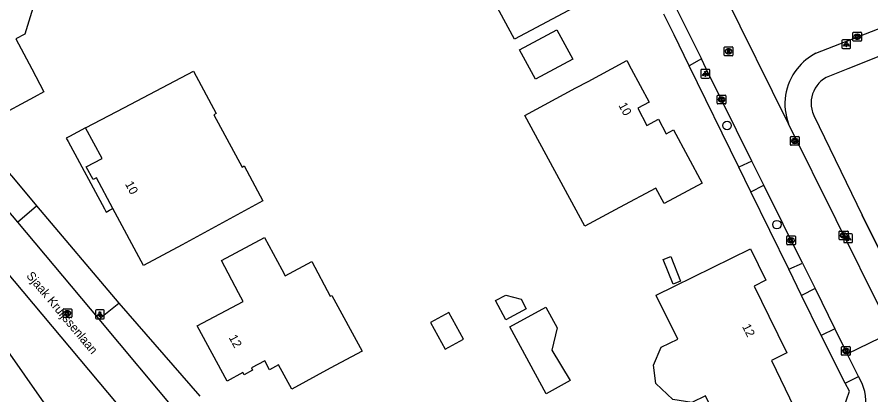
# Model space of a CAD drawing. Extents: x 157321 to 158827, y 386650 to 388532.
# Drawn here: x 158069.6 to 158167.1, y 386962.7 to 387005.9 of the extents above; entities that cross this region are included whole.
import ezdxf

# ---------------------------------------------------------------- set-up
doc = ezdxf.new("R2010")
doc.units = 0
for name, color, linetype in [('IMGEO_Boom', 7, 'Continuous'), ('IMGEO_Fietspad_gesloten', 7, 'Continuous'), ('IMGEO_Groenvoorziening', 7, 'Continuous'), ('IMGEO_Hek', 7, 'Continuous'), ('IMGEO_Kolk', 7, 'Continuous'), ('IMGEO_Lichtpunt', 7, 'Continuous'), ('IMGEO_Openbare_ruimte_label', 7, 'Continuous'), ('IMGEO_Pand', 7, 'Continuous'), ('IMGEO_Pand_nummerreeks', 7, 'Continuous'), ('IMGEO_Pand_overbouw', 7, 'Continuous'), ('IMGEO_Rijbaan_lokaal_gesloten', 7, 'Continuous'), ('IMGEO_Rijbaan_lokaal_open', 7, 'Continuous'), ('IMGEO_Rioolput', 7, 'Continuous'), ('IMGEO_Voetpad_open', 7, 'Continuous')]:
    doc.layers.add(name, color=color, linetype=linetype)

msp = doc.modelspace()

# ---------------------------------------------------------------- linework, layer by layer
at = {"layer": 'IMGEO_Boom'}
for centre in [(158150.658, 386993.515), (158156.355, 386982.186)]:
    msp.add_circle(centre, 0.489, dxfattribs=at)
at = {"layer": 'IMGEO_Fietspad_gesloten'}
msp.add_lwpolyline([(158093.978, 386923.166), (158092.382, 386925.589), (158090.453, 386929.337), (158085.2, 386939.671), (158079.783, 386950.939), (158078.263, 386953.857), (158077.553, 386954.952), (158073.528, 386960.69), (158064.75, 386973.223), (158054.85, 386987.056), (158049.707, 386994.304), (158042.744, 387003.703)], dxfattribs=at)
at = {"layer": 'IMGEO_Groenvoorziening'}
for points in [[(158178.863, 387005.743), (158164.455, 387000), (158161.952, 386999.002), (158161.654, 386998.81), (158161.378, 386998.589), (158161.127, 386998.34), (158160.903, 386998.065), (158160.709, 386997.769), (158160.547, 386997.455), (158160.419, 386997.125), (158160.326, 386996.783), (158160.269, 386996.434), (158160.249, 386996.08), (158160.266, 386995.727), (158160.32, 386995.377), (158160.372, 386995.178), (158160.41, 386995.035), (158160.564, 386994.64), (158166.088, 386983.262), (158171.163, 386972.978), (158172.603, 386970.061), (158172.633, 386970.001)], [(158152.012, 386988.74), (158146.345, 387000.348)], [(158157.696, 386977.099), (158153.389, 386985.92)], [(158071.871, 386984.353), (158081.246, 386973.213)], [(158161.398, 386969.517), (158159.16, 386974.101)], [(158078.958, 386971.405), (158081.246, 386973.213)], [(158081.246, 386973.213), (158090.493, 386962.591)], [(158135.813, 386945.745), (158139.045, 386947.279), (158156.355, 386955.836), (158159.825, 386957.53), (158163.272, 386959.212), (158164.626, 386963.163), (158164.136, 386964.069)]]:
    msp.add_lwpolyline(points, dxfattribs=at)
at = {"layer": 'IMGEO_Hek'}
msp.add_lwpolyline([(158171.163, 386972.978), (158166.088, 386983.262)], dxfattribs=at)
at = {"layer": 'IMGEO_Kolk'}
for p, q in [((158165.017, 387003.233), (158165.017, 387004.085)), ((158165.092, 387004.159), (158165.944, 387004.159)), ((158165.505, 387003.939), (158165.53, 387003.939)), ((158166.018, 387004.085), (158166.018, 387003.233)), ((158165.944, 387003.159), (158165.092, 387003.159)), ((158165.528, 387003.379), (158165.503, 387003.379)), ((158149.535, 386996.053), (158149.535, 386996.905)), ((158149.61, 386996.979), (158150.462, 386996.979)), ((158150.046, 386996.199), (158150.021, 386996.199)), ((158150.023, 386996.759), (158150.048, 386996.759)), ((158150.536, 386996.905), (158150.536, 386996.053)), ((158150.462, 386995.979), (158149.61, 386995.979)), ((158157.968, 386992.251), (158158.82, 386992.251)), ((158157.893, 386991.325), (158157.893, 386992.177)), ((158158.82, 386991.251), (158157.968, 386991.251)), ((158158.404, 386991.471), (158158.379, 386991.471)), ((158158.381, 386992.031), (158158.406, 386992.031)), ((158158.894, 386992.177), (158158.894, 386991.325)), ((158157.467, 386979.965), (158157.467, 386980.817)), ((158157.542, 386980.891), (158158.394, 386980.891)), ((158157.955, 386980.671), (158157.98, 386980.671)), ((158158.468, 386980.817), (158158.468, 386979.965)), ((158163.462, 386980.534), (158163.462, 386981.386)), ((158163.537, 386981.46), (158164.389, 386981.46)), ((158163.973, 386980.68), (158163.948, 386980.68)), ((158163.95, 386981.24), (158163.975, 386981.24)), ((158164.463, 386981.386), (158164.463, 386980.534)), ((158158.394, 386979.891), (158157.542, 386979.891)), ((158157.978, 386980.111), (158157.953, 386980.111)), ((158164.389, 386980.46), (158163.537, 386980.46)), ((158074.893, 386971.643), (158074.893, 386972.495)), ((158074.968, 386972.569), (158075.82, 386972.569)), ((158075.404, 386971.789), (158075.379, 386971.789)), ((158075.381, 386972.349), (158075.406, 386972.349)), ((158075.894, 386972.495), (158075.894, 386971.643)), ((158075.82, 386971.569), (158074.968, 386971.569)), ((158163.721, 386967.334), (158163.721, 386968.186)), ((158163.796, 386968.26), (158164.648, 386968.26)), ((158164.209, 386968.04), (158164.234, 386968.04)), ((158164.722, 386968.186), (158164.722, 386967.334)), ((158164.648, 386967.26), (158163.796, 386967.26)), ((158164.232, 386967.48), (158164.207, 386967.48))]:
    msp.add_line(p, q, dxfattribs=at)
for points in [[(158165.017, 387003.233), (158165.017, 387004.085)], [(158165.092, 387004.159), (158165.944, 387004.159)], [(158166.018, 387004.085), (158166.018, 387003.233)], [(158165.944, 387003.159), (158165.092, 387003.159)], [(158165.338, 387003.859), (158165.461, 387003.859), (158165.461, 387003.708), (158165.591, 387003.859), (158165.755, 387003.859), (158165.609, 387003.708), (158165.762, 387003.459), (158165.61, 387003.459), (158165.525, 387003.623), (158165.461, 387003.556), (158165.461, 387003.459), (158165.338, 387003.459), (158165.338, 387003.859)], [(158149.535, 386996.053), (158149.535, 386996.905)], [(158149.61, 386996.979), (158150.462, 386996.979)], [(158149.856, 386996.679), (158149.979, 386996.679), (158149.979, 386996.528), (158150.109, 386996.679), (158150.273, 386996.679), (158150.127, 386996.528), (158150.28, 386996.279), (158150.128, 386996.279), (158150.043, 386996.443), (158149.979, 386996.376), (158149.979, 386996.279), (158149.856, 386996.279), (158149.856, 386996.679)], [(158150.536, 386996.905), (158150.536, 386996.053)], [(158150.462, 386995.979), (158149.61, 386995.979)], [(158157.968, 386992.251), (158158.82, 386992.251)], [(158157.893, 386991.325), (158157.893, 386992.177)], [(158158.82, 386991.251), (158157.968, 386991.251)], [(158158.214, 386991.951), (158158.337, 386991.951), (158158.337, 386991.8), (158158.467, 386991.951), (158158.631, 386991.951), (158158.485, 386991.8), (158158.638, 386991.551), (158158.486, 386991.551), (158158.401, 386991.715), (158158.337, 386991.648), (158158.337, 386991.551), (158158.214, 386991.551), (158158.214, 386991.951)], [(158158.894, 386992.177), (158158.894, 386991.325)], [(158157.467, 386979.965), (158157.467, 386980.817)], [(158157.542, 386980.891), (158158.394, 386980.891)], [(158157.788, 386980.591), (158157.911, 386980.591), (158157.911, 386980.44), (158158.041, 386980.591), (158158.205, 386980.591), (158158.059, 386980.44), (158158.212, 386980.191), (158158.06, 386980.191), (158157.975, 386980.355), (158157.911, 386980.288), (158157.911, 386980.191), (158157.788, 386980.191), (158157.788, 386980.591)], [(158158.468, 386980.817), (158158.468, 386979.965)], [(158163.462, 386980.534), (158163.462, 386981.386)], [(158163.537, 386981.46), (158164.389, 386981.46)], [(158163.783, 386981.16), (158163.906, 386981.16), (158163.906, 386981.009), (158164.036, 386981.16), (158164.2, 386981.16), (158164.054, 386981.009), (158164.207, 386980.76), (158164.055, 386980.76), (158163.97, 386980.924), (158163.906, 386980.857), (158163.906, 386980.76), (158163.783, 386980.76), (158163.783, 386981.16)], [(158164.463, 386981.386), (158164.463, 386980.534)], [(158158.394, 386979.891), (158157.542, 386979.891)], [(158164.389, 386980.46), (158163.537, 386980.46)], [(158074.893, 386971.643), (158074.893, 386972.495)], [(158074.968, 386972.569), (158075.82, 386972.569)], [(158075.214, 386972.269), (158075.337, 386972.269), (158075.337, 386972.118), (158075.467, 386972.269), (158075.631, 386972.269), (158075.485, 386972.118), (158075.638, 386971.869), (158075.486, 386971.869), (158075.401, 386972.033), (158075.337, 386971.966), (158075.337, 386971.869), (158075.214, 386971.869), (158075.214, 386972.269)], [(158075.894, 386972.495), (158075.894, 386971.643)], [(158075.82, 386971.569), (158074.968, 386971.569)], [(158163.721, 386967.334), (158163.721, 386968.186)], [(158163.796, 386968.26), (158164.648, 386968.26)], [(158164.042, 386967.96), (158164.165, 386967.96), (158164.165, 386967.809), (158164.295, 386967.96), (158164.459, 386967.96), (158164.313, 386967.809), (158164.466, 386967.56), (158164.314, 386967.56), (158164.229, 386967.724), (158164.165, 386967.657), (158164.165, 386967.56), (158164.042, 386967.56), (158164.042, 386967.96)], [(158164.722, 386968.186), (158164.722, 386967.334)], [(158164.648, 386967.26), (158163.796, 386967.26)]]:
    msp.add_lwpolyline(points, dxfattribs=at)
for centre, start, end in [((158165.094, 387004.083), 91.55205, 178.44795), ((158165.094, 387004.083), 91.55205, 178.44795), ((158165.942, 387004.083), 1.55205, 88.44795), ((158165.942, 387004.083), 1.55205, 88.44795), ((158165.094, 387003.235), 181.55205, 268.44795), ((158165.094, 387003.235), 181.55205, 268.44795), ((158165.942, 387003.235), 271.55205, 358.44795), ((158165.942, 387003.235), 271.55205, 358.44795), ((158149.612, 386996.903), 91.55205, 178.44795), ((158149.612, 386996.903), 91.55205, 178.44795), ((158150.46, 386996.903), 1.55205, 88.44795), ((158150.46, 386996.903), 1.55205, 88.44795), ((158149.612, 386996.055), 181.55205, 268.44795), ((158149.612, 386996.055), 181.55205, 268.44795), ((158150.46, 386996.055), 271.55205, 358.44795), ((158150.46, 386996.055), 271.55205, 358.44795), ((158157.97, 386992.175), 91.55205, 178.44795), ((158157.97, 386992.175), 91.55205, 178.44795), ((158158.818, 386992.175), 1.55205, 88.44795), ((158158.818, 386992.175), 1.55205, 88.44795), ((158157.97, 386991.327), 181.55205, 268.44795), ((158157.97, 386991.327), 181.55205, 268.44795), ((158158.818, 386991.327), 271.55205, 358.44795), ((158158.818, 386991.327), 271.55205, 358.44795), ((158157.544, 386980.815), 91.55205, 178.44795), ((158157.544, 386980.815), 91.55205, 178.44795), ((158158.392, 386980.815), 1.55205, 88.44795), ((158158.392, 386980.815), 1.55205, 88.44795), ((158163.539, 386981.384), 91.55205, 178.44795), ((158163.539, 386981.384), 91.55205, 178.44795), ((158163.539, 386980.536), 181.55205, 268.44795), ((158163.539, 386980.536), 181.55205, 268.44795), ((158164.387, 386981.384), 1.55205, 88.44795), ((158164.387, 386981.384), 1.55205, 88.44795), ((158164.387, 386980.536), 271.55205, 358.44795), ((158164.387, 386980.536), 271.55205, 358.44795), ((158157.544, 386979.967), 181.55205, 268.44795), ((158157.544, 386979.967), 181.55205, 268.44795), ((158158.392, 386979.967), 271.55205, 358.44795), ((158158.392, 386979.967), 271.55205, 358.44795), ((158074.97, 386972.493), 91.55205, 178.44795), ((158074.97, 386972.493), 91.55205, 178.44795), ((158075.818, 386972.493), 1.55205, 88.44795), ((158075.818, 386972.493), 1.55205, 88.44795), ((158074.97, 386971.645), 181.55205, 268.44795), ((158074.97, 386971.645), 181.55205, 268.44795), ((158075.818, 386971.645), 271.55205, 358.44795), ((158075.818, 386971.645), 271.55205, 358.44795), ((158163.798, 386968.184), 91.55205, 178.44795), ((158163.798, 386968.184), 91.55205, 178.44795), ((158164.646, 386968.184), 1.55205, 88.44795), ((158164.646, 386968.184), 1.55205, 88.44795), ((158163.798, 386967.336), 181.55205, 268.44795), ((158163.798, 386967.336), 181.55205, 268.44795), ((158164.646, 386967.336), 271.55205, 358.44795), ((158164.646, 386967.336), 271.55205, 358.44795)]:
    msp.add_arc(centre, 0.0765, start, end, dxfattribs=at)
for centre, major_axis, ratio, start_param, end_param in [((158165.504, 387003.659), (-0.387, 0.002), 0.722429, 4.712389, 7.853982), ((158165.529, 387003.659), (-0.39, 0.002), 0.717154, 1.570796, 4.712389), ((158150.022, 386996.479), (-0.387, 0.002), 0.722429, 4.712389, 7.853982), ((158150.047, 386996.479), (-0.39, 0.002), 0.717154, 1.570796, 4.712389), ((158158.38, 386991.751), (-0.387, 0.002), 0.722429, 4.712389, 7.853982), ((158158.405, 386991.751), (-0.39, 0.002), 0.717154, 1.570796, 4.712389), ((158157.954, 386980.391), (-0.387, 0.002), 0.722429, 4.712389, 7.853982), ((158157.979, 386980.391), (-0.39, 0.002), 0.717154, 1.570796, 4.712389), ((158163.949, 386980.96), (-0.387, 0.002), 0.722429, 4.712389, 7.853982), ((158163.974, 386980.96), (-0.39, 0.002), 0.717154, 1.570796, 4.712389), ((158075.38, 386972.069), (-0.387, 0.002), 0.722429, 4.712389, 7.853982), ((158075.405, 386972.069), (-0.39, 0.002), 0.717154, 1.570796, 4.712389), ((158164.208, 386967.76), (-0.387, 0.002), 0.722429, 4.712389, 7.853982), ((158164.233, 386967.76), (-0.39, 0.002), 0.717154, 1.570796, 4.712389)]:
    msp.add_ellipse(centre, major_axis=major_axis, ratio=ratio, start_param=start_param, end_param=end_param, dxfattribs=at)
at = {"layer": 'IMGEO_Lichtpunt'}
for p, q in [((158163.768, 387003.209), (158163.768, 387002.402)), ((158163.768, 387003.209), (158163.768, 387002.402)), ((158164.67, 387003.304), (158163.862, 387003.304)), ((158164.67, 387003.304), (158163.862, 387003.304)), ((158164.764, 387002.402), (158164.764, 387003.209)), ((158164.764, 387002.402), (158164.764, 387003.209)), ((158163.862, 387002.308), (158164.67, 387002.308)), ((158163.862, 387002.308), (158164.67, 387002.308)), ((158147.687, 386999.83), (158147.687, 386999.023)), ((158147.687, 386999.83), (158147.687, 386999.023)), ((158148.589, 386999.925), (158147.781, 386999.925)), ((158148.589, 386999.925), (158147.781, 386999.925)), ((158148.683, 386999.023), (158148.683, 386999.83)), ((158148.683, 386999.023), (158148.683, 386999.83)), ((158147.781, 386998.929), (158148.589, 386998.929)), ((158147.781, 386998.929), (158148.589, 386998.929)), ((158163.974, 386981.035), (158163.974, 386980.228)), ((158163.974, 386981.035), (158163.974, 386980.228)), ((158164.876, 386981.13), (158164.068, 386981.13)), ((158164.876, 386981.13), (158164.068, 386981.13)), ((158164.97, 386980.228), (158164.97, 386981.035)), ((158164.97, 386980.228), (158164.97, 386981.035)), ((158164.068, 386980.134), (158164.876, 386980.134)), ((158164.068, 386980.134), (158164.876, 386980.134)), ((158078.597, 386972.344), (158078.597, 386971.537)), ((158078.597, 386972.344), (158078.597, 386971.537)), ((158079.499, 386972.439), (158078.691, 386972.439)), ((158079.499, 386972.439), (158078.691, 386972.439)), ((158079.593, 386971.537), (158079.593, 386972.344)), ((158079.593, 386971.537), (158079.593, 386972.344)), ((158078.691, 386971.443), (158079.499, 386971.443)), ((158078.691, 386971.443), (158079.499, 386971.443))]:
    msp.add_line(p, q, dxfattribs=at)
for points in [[(158164.142, 387002.873), (158164.181, 387002.845), (158163.993, 387002.583), (158163.955, 387002.61), (158164.142, 387002.873)], [(158164.244, 387002.825), (158164.291, 387002.825), (158164.291, 387002.503), (158164.244, 387002.503), (158164.244, 387002.825)], [(158164.354, 387002.845), (158164.392, 387002.872), (158164.579, 387002.61), (158164.54, 387002.582), (158164.354, 387002.845)], [(158148.061, 386999.494), (158148.1, 386999.466), (158147.912, 386999.204), (158147.874, 386999.231), (158148.061, 386999.494)], [(158148.163, 386999.446), (158148.21, 386999.446), (158148.21, 386999.124), (158148.163, 386999.124), (158148.163, 386999.446)], [(158148.273, 386999.466), (158148.311, 386999.493), (158148.498, 386999.231), (158148.459, 386999.203), (158148.273, 386999.466)], [(158164.348, 386980.699), (158164.387, 386980.671), (158164.199, 386980.409), (158164.161, 386980.436), (158164.348, 386980.699)], [(158164.45, 386980.651), (158164.497, 386980.651), (158164.497, 386980.329), (158164.45, 386980.329), (158164.45, 386980.651)], [(158164.56, 386980.671), (158164.598, 386980.698), (158164.785, 386980.436), (158164.746, 386980.408), (158164.56, 386980.671)], [(158078.971, 386972.008), (158079.01, 386971.98), (158078.822, 386971.718), (158078.784, 386971.745), (158078.971, 386972.008)], [(158079.073, 386971.96), (158079.12, 386971.96), (158079.12, 386971.638), (158079.073, 386971.638), (158079.073, 386971.96)], [(158079.183, 386971.98), (158079.221, 386972.007), (158079.408, 386971.745), (158079.369, 386971.717), (158079.183, 386971.98)]]:
    msp.add_lwpolyline(points, dxfattribs=at)
for centre in [(158164.267, 387003.007), (158148.186, 386999.628), (158164.473, 386980.833), (158079.096, 386972.142)]:
    msp.add_circle(centre, 0.0994, dxfattribs=at)
for centre, start, end in [((158163.862, 387003.209), 90, 180), ((158163.862, 387003.209), 90, 180), ((158164.67, 387003.209), 0, 90), ((158164.67, 387003.209), 0, 90), ((158163.862, 387002.402), 180, 270), ((158163.862, 387002.402), 180, 270), ((158164.67, 387002.402), 270, 0), ((158164.67, 387002.402), 270, 360), ((158147.781, 386999.83), 90, 180), ((158147.781, 386999.83), 90, 180), ((158147.781, 386999.023), 180, 270), ((158147.781, 386999.023), 180, 270), ((158148.589, 386999.83), 0, 90), ((158148.589, 386999.83), 0, 90), ((158148.589, 386999.023), 270, 0), ((158148.589, 386999.023), 270, 360), ((158164.068, 386981.035), 90, 180), ((158164.068, 386981.035), 90, 180), ((158164.876, 386981.035), 0, 90), ((158164.876, 386981.035), 0, 90), ((158164.068, 386980.228), 180, 270), ((158164.068, 386980.228), 180, 270), ((158164.876, 386980.228), 270, 0), ((158164.876, 386980.228), 270, 360), ((158078.691, 386972.344), 90, 180), ((158078.691, 386972.344), 90, 180), ((158079.499, 386972.344), 0, 90), ((158079.499, 386972.344), 0, 90), ((158078.691, 386971.537), 180, 270), ((158078.691, 386971.537), 180, 270), ((158079.499, 386971.537), 270, 0), ((158079.499, 386971.537), 270, 360)]:
    msp.add_arc(centre, 0.0946, start, end, dxfattribs=at)
at = {"layer": 'IMGEO_Pand'}
for points in [[(158117.664, 387018.791), (158123.003, 387021.656), (158124.148, 387019.524), (158128.007, 387021.595), (158130.555, 387016.862), (158131.867, 387017.574), (158133.278, 387014.972), (158134.596, 387015.687), (158135.203, 387014.567), (158135.468, 387014.711), (158138.175, 387009.678), (158133.767, 387007.318), (158126.409, 387003.379), (158123.695, 387008.397), (158125.351, 387009.219), (158123.902, 387012.137), (158122.479, 387011.43), (158121.001, 387010.696), (158119.444, 387013.586), (158110.207, 387012.019), (158109.049, 387014.167), (158114.913, 387017.314)], [(158072.717, 386997.362), (158071.577, 386996.754), (158067.165, 386994.4), (158064.15, 387000), (158060.554, 387006.681), (158061.631, 387007.196), (158062.243, 387009.118), (158061.673, 387010.182), (158066.076, 387012.553), (158073.919, 387016.775), (158075.044, 387014.699), (158075.64, 387015.022), (158077.822, 387010.954), (158073.767, 387008.769), (158073.384, 387009.478), (158070.806, 387008.087), (158071.432, 387006.928), (158070.523, 387003.959), (158069.497, 387003.413), (158071.313, 387000), (158072.717, 386997.362)], [(158126.988, 387002.15), (158131.25, 387004.455), (158133.063, 387001.102), (158128.802, 386998.797), (158126.988, 387002.15)], [(158127.58, 386994.665), (158133.406, 386997.801), (158134.815, 386998.56), (158137.49, 387000), (158139.217, 387000.93), (158139.718, 387000), (158141.78, 386996.171), (158140.468, 386995.48), (158141.498, 386993.524), (158142.83, 386994.227), (158143.727, 386992.56), (158144.563, 386993.011), (158147.84, 386986.93), (158143.477, 386984.591), (158142.529, 386986.352), (158138.394, 386984.134), (158134.418, 386982.001), (158127.58, 386994.665)], [(158089.758, 386999.729), (158092.367, 386994.889), (158092.102, 386994.747), (158095.312, 386988.748), (158095.577, 386988.89), (158097.701, 386984.92), (158088.497, 386979.871), (158084.088, 386977.511), (158080.581, 386984.034), (158078.709, 386987.552), (158078.311, 386987.338), (158077.534, 386988.782), (158079.348, 386989.757), (158077.468, 386993.254), (158081.892, 386995.585), (158089.758, 386999.729)], [(158100.25, 386976.337), (158103.289, 386977.972), (158105.387, 386974.01), (158105.568, 386974.106), (158109.017, 386967.742), (158105.38, 386965.776), (158100.981, 386963.397), (158099.484, 386966.156), (158098.457, 386965.605), (158097.914, 386966.629), (158096.395, 386965.834), (158096.52, 386965.549), (158095.57, 386965.033), (158095.422, 386965.293), (158093.601, 386964.309), (158090.2, 386970.61), (158095.454, 386973.426), (158094.929, 386974.406), (158092.956, 386978.089), (158097.893, 386980.734), (158099.865, 386977.052), (158100.25, 386976.337)], [(158153.321, 386979.426), (158155.075, 386975.843), (158153.743, 386975.163), (158155.428, 386971.741), (158157.494, 386967.546), (158155.737, 386966.651), (158158.334, 386961.287), (158150.728, 386957.544), (158148.22, 386962.641), (158146.64, 386961.863), (158144.484, 386962.212), (158142.55, 386964.051), (158142.264, 386966.144), (158143.152, 386968.173), (158145.04, 386969.102), (158142.621, 386974.018), (158142.568, 386974.126), (158144.683, 386975.169), (158153.321, 386979.426)], [(158143.38, 386978.197), (158144.23, 386978.534), (158145.346, 386975.717), (158144.495, 386975.38), (158143.38, 386978.197)], [(158127.155, 386973.678), (158127.747, 386972.584), (158125.434, 386971.332), (158124.25, 386973.52), (158125.407, 386974.146), (158127.155, 386973.678)], [(158129.985, 386972.755), (158131.259, 386970.401), (158130.674, 386967.851), (158132.764, 386964.38), (158130.005, 386962.875), (158125.865, 386970.527), (158129.985, 386972.755)], [(158118.925, 386972.17), (158116.82, 386971.022), (158118.495, 386967.954), (158120.584, 386969.094), (158118.925, 386972.17)]]:
    msp.add_lwpolyline(points, dxfattribs=at)
at = {"layer": 'IMGEO_Pand_overbouw'}
msp.add_lwpolyline([(158080.581, 386984.034), (158078.709, 386987.552), (158078.311, 386987.338), (158077.534, 386988.782), (158079.348, 386989.757), (158077.468, 386993.254), (158075.644, 386992.275), (158075.265, 386992.071), (158075.47, 386991.693), (158079.617, 386984.006), (158079.821, 386983.627), (158080.201, 386983.83)], close=True, dxfattribs=at)
at = {"layer": 'IMGEO_Rijbaan_lokaal_gesloten'}
for points in [[(158157.688, 386993.689), (158150.323, 387008.595)], [(158160.803, 387001.762), (158177.812, 387008.426)], [(158144.844, 387006.936), (158145.986, 387004.623), (158147.728, 387001.115)], [(158153.505, 386989.437), (158148.28, 387000), (158147.728, 387001.115)], [(158169.454, 386969.918), (158168.543, 386971.758), (158157.688, 386993.689)], [(158154.869, 386986.68), (158153.505, 386989.437)], [(158159.268, 386977.788), (158154.869, 386986.68)], [(158159.268, 386977.788), (158160.708, 386974.875)], [(158160.708, 386974.875), (158162.973, 386970.296)], [(158162.973, 386970.296), (158164.386, 386967.433)], [(158164.386, 386967.433), (158169.454, 386969.918)], [(158165.665, 386964.841), (158164.386, 386967.433)], [(158166.063, 386964.052), (158165.665, 386964.841)]]:
    msp.add_lwpolyline(points, dxfattribs=at)
for centre, radius, start, end in [((158163.724, 386996.011), 6.451, 116.92626, 141.79766), ((158163.743, 386995.991), 6.478, 141.7635, 200.81377), ((158161.515, 386962.056), 4.967, 293.43451, 23.69112)]:
    msp.add_arc(centre, radius, start, end, dxfattribs=at)
at = {"layer": 'IMGEO_Rijbaan_lokaal_open'}
for points in [[(158103.553, 386927.909), (158105.632, 386932.404), (158049.019, 387000), (158018.09, 387036.929)], [(158153.505, 386989.437), (158152.012, 386988.74)], [(158153.389, 386985.92), (158152.012, 386988.74)], [(158066.189, 386986.599), (158069.7, 386982.458)], [(158153.389, 386985.92), (158154.869, 386986.68)], [(158069.7, 386982.458), (158078.958, 386971.405)], [(158078.958, 386971.405), (158088.078, 386960.515)]]:
    msp.add_lwpolyline(points, dxfattribs=at)
at = {"layer": 'IMGEO_Rioolput'}
for p, q in [((158150.332, 387001.562), (158150.332, 387002.414)), ((158150.407, 387002.488), (158151.259, 387002.488)), ((158150.82, 387002.268), (158150.845, 387002.268)), ((158151.333, 387002.414), (158151.333, 387001.562)), ((158151.259, 387001.488), (158150.407, 387001.488)), ((158150.843, 387001.708), (158150.818, 387001.708))]:
    msp.add_line(p, q, dxfattribs=at)
for points in [[(158150.332, 387001.562), (158150.332, 387002.414)], [(158150.407, 387002.488), (158151.259, 387002.488)], [(158150.921, 387002.186), (158150.669, 387002.188), (158150.669, 387001.788)], [(158150.669, 387001.788), (158150.793, 387001.788), (158150.793, 387001.95), (158150.804, 387001.95)], [(158150.847, 387002.107), (158150.793, 387002.107), (158150.793, 387002.026)], [(158150.793, 387002.026), (158150.845, 387002.026)], [(158151.333, 387002.414), (158151.333, 387001.562)], [(158151.259, 387001.488), (158150.407, 387001.488)], [(158150.851, 387001.921), (158150.922, 387001.788), (158151.062, 387001.788), (158150.997, 387001.914)]]:
    msp.add_lwpolyline(points, dxfattribs=at)
for centre, radius, start, end in [((158150.409, 387002.412), 0.0765, 91.55205, 178.44795), ((158150.409, 387002.412), 0.0765, 91.55205, 178.44795), ((158150.803, 387001.897), 0.0533, 26.02933, 88.69889), ((158150.829, 387002.215), 0.19, 274.7715, 282.96867), ((158150.853, 387002.011), 0.0964, 77.00612, 93.18647), ((158150.867, 387002.068), 0.0378, 276.66336, 79.67722), ((158150.92, 387002.076), 0.109, 350.36119, 89.41601), ((158150.918, 387002.076), 0.112, 277.58423, 350.98172), ((158150.902, 387001.861), 0.108, 29.51342, 73.79051), ((158151.257, 387002.412), 0.0765, 1.55205, 88.44795), ((158151.257, 387002.412), 0.0765, 1.55205, 88.44795), ((158150.409, 387001.564), 0.0765, 181.55205, 268.44795), ((158150.409, 387001.564), 0.0765, 181.55205, 268.44795), ((158151.257, 387001.564), 0.0765, 271.55205, 358.44795), ((158151.257, 387001.564), 0.0765, 271.55205, 358.44795)]:
    msp.add_arc(centre, radius, start, end, dxfattribs=at)
for centre, major_axis, ratio, start_param, end_param in [((158150.819, 387001.988), (-0.387, 0.002), 0.722429, 4.712389, 7.853982), ((158150.844, 387001.988), (-0.39, 0.002), 0.717154, 1.570796, 4.712389)]:
    msp.add_ellipse(centre, major_axis=major_axis, ratio=ratio, start_param=start_param, end_param=end_param, dxfattribs=at)
at = {"layer": 'IMGEO_Voetpad_open'}
for points in [[(158146.345, 387000.348), (158144.612, 387003.884), (158143.428, 387006.237)], [(158147.728, 387001.115), (158146.345, 387000.348)], [(158068.508, 386988.349), (158069.235, 386987.485), (158071.871, 386984.353)], [(158069.7, 386982.458), (158071.871, 386984.353)], [(158157.696, 386977.099), (158159.268, 386977.788)], [(158159.16, 386974.101), (158157.696, 386977.099)], [(158160.708, 386974.875), (158159.16, 386974.101)], [(158162.973, 386970.296), (158161.398, 386969.517)], [(158164.136, 386964.069), (158161.398, 386969.517)], [(158164.136, 386964.069), (158165.665, 386964.841)]]:
    msp.add_lwpolyline(points, dxfattribs=at)

# ---------------------------------------------------------------- texts
at = {"layer": 'IMGEO_Openbare_ruimte_label'}
msp.add_text('Sjaak Kruijssenlaan', height=1, rotation=309.93025, dxfattribs=at).set_placement((158070.641, 386976.313))
at = {"layer": 'IMGEO_Pand_nummerreeks'}
for s, rotation, p in [('10', 298.31536, (158138.237, 386995.833)), ('10', 298.2638, (158081.932, 386986.842)), ('12', 296.21834, (158152.349, 386970.568)), ('12', 298.35547, (158093.767, 386969.306))]:
    msp.add_text(s, height=1, rotation=rotation, dxfattribs=at).set_placement(p)

doc.saveas('drawing.dxf')
